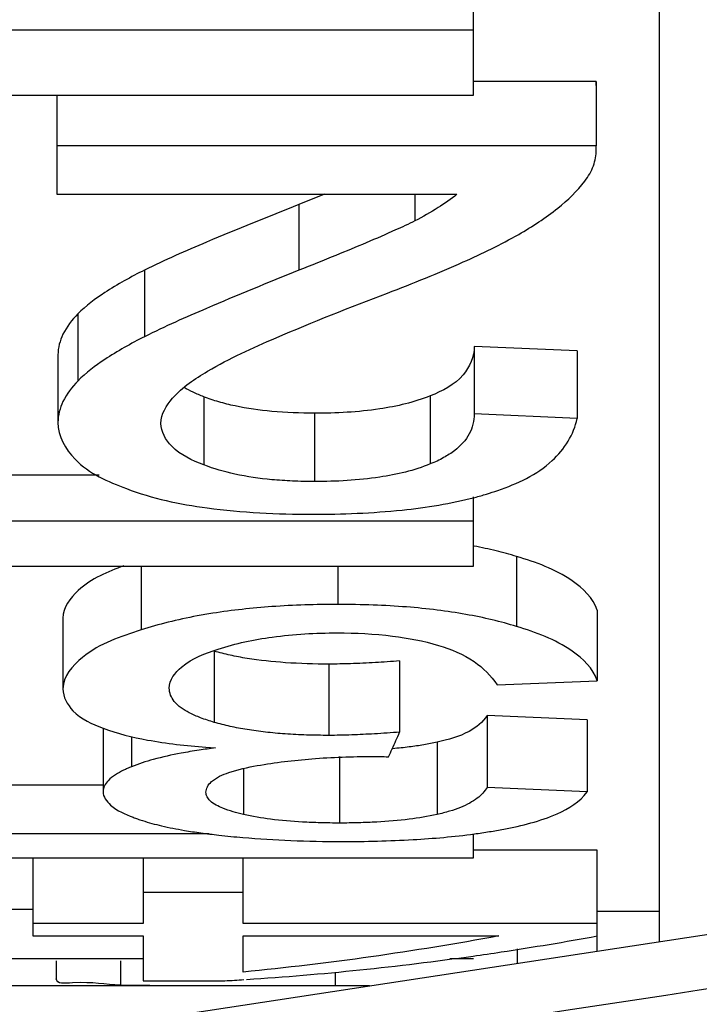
# Paper-space layout 'Sheet' of a CAD drawing. Header units: inches. Extents: x 0.2 to 10.8, y 0.2 to 8.3.
# Tile 511 of 545: x 8.0935 to 8.1045, y 6.6113 to 6.6272. Entities that reach past the tile are written whole.
import ezdxf

# ---------------------------------------------------------------- set-up
doc = ezdxf.new("R2010")
doc.units = ezdxf.units.IN
doc.header["$MEASUREMENT"] = 0
doc.layers.get('0').update_dxf_attribs({"lineweight": 5})

psp = doc.layouts.new('Sheet')

# ---------------------------------------------------------------- linework, layer by layer
at = {"color": 0, "linetype": 'ByBlock', "lineweight": -3}
for p, q in [((8.103877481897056, 6.800109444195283), (8.103877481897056, 6.612321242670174)), ((8.100877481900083, 6.626010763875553), (8.100877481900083, 6.627742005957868)), ((8.100877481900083, 6.627060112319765), (8.084877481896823, 6.627060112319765)), ((8.102859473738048, 6.626233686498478), (8.100877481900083, 6.626233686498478)), ((8.102862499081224, 6.62616859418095), (8.102859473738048, 6.626233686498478)), ((8.102859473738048, 6.626233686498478), (8.102859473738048, 6.625192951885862)), ((8.084877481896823, 6.626010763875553), (8.100877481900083, 6.626010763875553)), ((8.09413450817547, 6.626010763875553), (8.09413450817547, 6.62440968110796)), ((8.102859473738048, 6.625192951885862), (8.09413450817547, 6.625192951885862)), ((8.102862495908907, 6.625127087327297), (8.102859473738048, 6.625192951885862)), ((8.09413450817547, 6.62440968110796), (8.100608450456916, 6.62440968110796)), ((8.098467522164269, 6.624408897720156), (8.098051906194, 6.624243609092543)), ((8.099926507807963, 6.62440968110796), (8.099926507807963, 6.623978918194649)), ((8.098051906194, 6.624243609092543), (8.098051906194, 6.623179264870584)), ((8.095554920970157, 6.623183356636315), (8.095554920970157, 6.622106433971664)), ((8.094475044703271, 6.622475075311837), (8.094475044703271, 6.62138974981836)), ((8.10255333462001, 6.621877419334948), (8.100887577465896, 6.621949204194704)), ((8.100887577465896, 6.621949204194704), (8.100887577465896, 6.620857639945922)), ((8.094152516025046, 6.621813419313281), (8.094152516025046, 6.620720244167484)), ((8.10255333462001, 6.621877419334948), (8.10255333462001, 6.620785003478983)), ((8.096511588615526, 6.621134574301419), (8.096511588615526, 6.620033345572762)), ((8.100176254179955, 6.621149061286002), (8.100176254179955, 6.620048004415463)), ((8.098303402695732, 6.620868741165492), (8.098303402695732, 6.619764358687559)), ((8.10255333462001, 6.620785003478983), (8.100887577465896, 6.620857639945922)), ((8.094818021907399, 6.619868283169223), (8.091216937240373, 6.619868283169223)), ((8.100877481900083, 6.618394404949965), (8.100877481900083, 6.619519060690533)), ((8.100877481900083, 6.619124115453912), (8.084877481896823, 6.619124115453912)), ((8.101574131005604, 6.618552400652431), (8.101574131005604, 6.617420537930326)), ((8.084877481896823, 6.618394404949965), (8.100877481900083, 6.618394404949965)), ((8.09549626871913, 6.618394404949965), (8.09549626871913, 6.61736393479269)), ((8.098681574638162, 6.618394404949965), (8.098681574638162, 6.617777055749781)), ((8.102877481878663, 6.617684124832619), (8.102877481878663, 6.616541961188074)), ((8.094233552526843, 6.617556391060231), (8.094233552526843, 6.616412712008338)), ((8.09668266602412, 6.617020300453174), (8.09668266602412, 6.615870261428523)), ((8.099681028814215, 6.616863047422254), (8.099681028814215, 6.615711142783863)), ((8.09853750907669, 6.616812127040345), (8.09853750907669, 6.615659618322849)), ((8.101256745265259, 6.616474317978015), (8.102877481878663, 6.616541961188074)), ((8.10271540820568, 6.615909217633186), (8.101094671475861, 6.61598126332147)), ((8.101094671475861, 6.61598126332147), (8.101094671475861, 6.614818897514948)), ((8.10271540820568, 6.615909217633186), (8.10271540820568, 6.614745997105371)), ((8.094881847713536, 6.615775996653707), (8.094881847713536, 6.614748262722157)), ((8.095341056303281, 6.615640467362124), (8.095341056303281, 6.615152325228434)), ((8.096543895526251, 6.615467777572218), (8.096700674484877, 6.615456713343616)), ((8.100286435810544, 6.615548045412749), (8.100286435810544, 6.614380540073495)), ((8.098708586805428, 6.615317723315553), (8.098708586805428, 6.614242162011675)), ((8.123028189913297, 6.615223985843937), (8.088492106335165, 6.60997921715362)), ((8.09715535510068, 6.615116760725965), (8.09715535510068, 6.614380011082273)), ((8.094881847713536, 6.614851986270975), (8.092365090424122, 6.614851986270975)), ((8.10271540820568, 6.614745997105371), (8.101094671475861, 6.614818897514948)), ((8.096601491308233, 6.614068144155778), (8.090383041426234, 6.614068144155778)), ((8.100877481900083, 6.613680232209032), (8.100877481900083, 6.614068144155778)), ((8.102877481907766, 6.613805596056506), (8.100877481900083, 6.613805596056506)), ((8.10287748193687, 6.61216937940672), (8.102877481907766, 6.613805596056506)), ((8.084877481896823, 6.613680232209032), (8.100877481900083, 6.613680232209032)), ((8.093747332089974, 6.613680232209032), (8.093747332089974, 6.612415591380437)), ((8.095530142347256, 6.613680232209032), (8.095530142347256, 6.612617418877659)), ((8.09715087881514, 6.612617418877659), (8.09715087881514, 6.613680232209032)), ((8.09715087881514, 6.61312117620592), (8.095530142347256, 6.61312117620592)), ((8.093747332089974, 6.612845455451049), (8.092090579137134, 6.612845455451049)), ((8.103877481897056, 6.612809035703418), (8.10287748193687, 6.612809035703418)), ((8.095530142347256, 6.612617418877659), (8.093747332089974, 6.612617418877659)), ((8.102877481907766, 6.612617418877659), (8.09715087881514, 6.612617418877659)), ((8.093747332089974, 6.612415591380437), (8.095530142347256, 6.612415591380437)), ((8.095530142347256, 6.612415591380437), (8.095530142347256, 6.611691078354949)), ((8.09715087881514, 6.612415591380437), (8.101283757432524, 6.612415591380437)), ((8.09715087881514, 6.611832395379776), (8.09715087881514, 6.612415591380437)), ((8.101583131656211, 6.612206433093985), (8.101583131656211, 6.61197281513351)), ((8.095530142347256, 6.612045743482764), (8.092090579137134, 6.612045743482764)), ((8.094125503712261, 6.612011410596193), (8.094125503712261, 6.611722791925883)), ((8.095166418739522, 6.612011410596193), (8.095166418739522, 6.611622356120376)), ((8.100877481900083, 6.612045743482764), (8.100492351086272, 6.612045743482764)), ((8.098636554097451, 6.611831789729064), (8.098636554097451, 6.611609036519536)), ((8.099189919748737, 6.611609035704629), (8.087401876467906, 6.611608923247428)), ((8.096116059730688, 6.611611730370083), (8.095166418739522, 6.611622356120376)), ((8.095530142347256, 6.611691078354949), (8.096853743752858, 6.611691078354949)), ((8.09919308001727, 6.611608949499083), (8.098636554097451, 6.611609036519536))]:
    psp.add_line(p, q, dxfattribs=at)
for centre, radius, start, end in [((8.077472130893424, 6.625505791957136), 0.0242728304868, 335.8526495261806, 336.2013865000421), ((8.093860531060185, 6.661811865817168), 0.05021232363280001, 278.0240064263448, 278.5483581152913), ((8.094023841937, 6.660304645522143), 0.04869586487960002, 273.3315525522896, 273.6927002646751)]:
    psp.add_arc(centre, radius, start, end, dxfattribs=at)
for points, knots in [([(8.10267749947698, 6.624623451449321), (8.102734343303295, 6.624698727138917), (8.102827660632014, 6.624857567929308), (8.102862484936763, 6.62504012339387), (8.102862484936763, 6.625127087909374)], [0, 0, 0, 0, 0.5203066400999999, 1, 1, 1, 1]), ([(8.1016079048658, 6.623761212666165), (8.101828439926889, 6.62388770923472), (8.10221584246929, 6.624138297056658), (8.102553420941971, 6.624459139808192), (8.10267749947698, 6.624623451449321)], [0, 0, 0, 0, 0.5525287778, 1, 1, 1, 1]), ([(8.100608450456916, 6.62440968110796), (8.100510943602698, 6.624332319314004), (8.100290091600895, 6.624177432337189), (8.10005532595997, 6.624044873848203), (8.099926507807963, 6.623978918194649)], [0, 0, 0, 0, 0.4623820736, 1, 1, 1, 1]), ([(8.098051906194, 6.624243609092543), (8.09755171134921, 6.624046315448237), (8.096712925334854, 6.623708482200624), (8.095883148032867, 6.623346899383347), (8.095554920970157, 6.623183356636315)], [0, 0, 0, 0, 0.5945278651, 1, 1, 1, 1]), ([(8.099926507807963, 6.623978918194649), (8.099824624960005, 6.62392675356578), (8.099563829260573, 6.623806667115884), (8.099300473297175, 6.623692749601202), (8.099141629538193, 6.623625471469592)], [0, 0, 0, 0, 0.3988666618, 1, 1, 1, 1]), ([(8.09948351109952, 6.622811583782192), (8.099896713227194, 6.622968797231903), (8.100616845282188, 6.623258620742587), (8.101318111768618, 6.62359499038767), (8.1016079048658, 6.623761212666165)], [0, 0, 0, 0, 0.5695836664, 1, 1, 1, 1]), ([(8.099141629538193, 6.623625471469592), (8.098977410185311, 6.623555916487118), (8.098614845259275, 6.623405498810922), (8.09825082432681, 6.623258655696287), (8.098051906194, 6.623179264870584)], [0, 0, 0, 0, 0.4543538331, 1, 1, 1, 1]), ([(8.095554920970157, 6.623183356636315), (8.095333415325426, 6.623072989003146), (8.094954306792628, 6.622865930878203), (8.094604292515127, 6.622606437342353), (8.094475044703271, 6.622475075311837)], [0, 0, 0, 0, 0.5731809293, 1, 1, 1, 1]), ([(8.098051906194, 6.623179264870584), (8.09755166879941, 6.622979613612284), (8.096712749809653, 6.622637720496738), (8.095883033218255, 6.622271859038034), (8.095554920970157, 6.622106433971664)], [0, 0, 0, 0, 0.5944485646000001, 1, 1, 1, 1]), ([(8.096574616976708, 6.621547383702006), (8.096927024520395, 6.621757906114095), (8.097896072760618, 6.622192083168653), (8.098878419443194, 6.62258136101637), (8.09948351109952, 6.622811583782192)], [0, 0, 0, 0, 0.3880299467, 1, 1, 1, 1]), ([(8.094475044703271, 6.622475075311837), (8.094379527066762, 6.622377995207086), (8.094220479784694, 6.622178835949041), (8.094152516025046, 6.621927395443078), (8.094152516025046, 6.621813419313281)], [0, 0, 0, 0, 0.5444012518, 1, 1, 1, 1]), ([(8.095554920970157, 6.622106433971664), (8.095333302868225, 6.6219947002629), (8.094953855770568, 6.621784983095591), (8.094604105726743, 6.621522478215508), (8.094475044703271, 6.62138974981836)], [0, 0, 0, 0, 0.5727635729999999, 1, 1, 1, 1]), ([(8.100887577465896, 6.621949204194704), (8.100887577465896, 6.621784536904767), (8.100724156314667, 6.621403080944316), (8.100371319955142, 6.621227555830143), (8.100176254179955, 6.621149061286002)], [0, 0, 0, 0, 0.4391901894, 1, 1, 1, 1]), ([(8.095818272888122, 6.620705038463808), (8.095818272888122, 6.620854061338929), (8.09604573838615, 6.621217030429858), (8.096369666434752, 6.621424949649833), (8.096574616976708, 6.621547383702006)], [0, 0, 0, 0, 0.384318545, 1, 1, 1, 1]), ([(8.094475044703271, 6.62138974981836), (8.09437936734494, 6.621291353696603), (8.0942201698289, 6.621089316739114), (8.094152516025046, 6.620835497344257), (8.094152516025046, 6.620720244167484)], [0, 0, 0, 0, 0.5435469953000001, 1, 1, 1, 1]), ([(8.096511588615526, 6.621134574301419), (8.096453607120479, 6.62115697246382), (8.096345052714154, 6.621202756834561), (8.096240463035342, 6.62125719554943), (8.096192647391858, 6.621285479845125)], [0, 0, 0, 0, 0.5280451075, 1, 1, 1, 1]), ([(8.097017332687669, 6.620986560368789), (8.096928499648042, 6.621005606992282), (8.096757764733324, 6.621048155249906), (8.096590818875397, 6.621103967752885), (8.096511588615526, 6.621134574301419)], [0, 0, 0, 0, 0.5168259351, 1, 1, 1, 1]), ([(8.100176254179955, 6.621149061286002), (8.099914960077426, 6.621043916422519), (8.099290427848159, 6.620899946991), (8.098655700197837, 6.620868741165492), (8.098303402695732, 6.620868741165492)], [0, 0, 0, 0, 0.4442848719, 1, 1, 1, 1]), ([(8.098303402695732, 6.620868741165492), (8.098073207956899, 6.620868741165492), (8.097641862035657, 6.62088450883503), (8.09721374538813, 6.620944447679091), (8.097017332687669, 6.620986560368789)], [0, 0, 0, 0, 0.5340061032, 1, 1, 1, 1]), ([(8.100887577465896, 6.620857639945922), (8.100887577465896, 6.620746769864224), (8.100831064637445, 6.620511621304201), (8.100665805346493, 6.620339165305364), (8.100571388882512, 6.620266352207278)], [0, 0, 0, 0, 0.4818303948, 1, 1, 1, 1]), ([(8.094152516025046, 6.620720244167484), (8.094152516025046, 6.620501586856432), (8.094449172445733, 6.619975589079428), (8.094961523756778, 6.619762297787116), (8.095260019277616, 6.619649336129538)], [0, 0, 0, 0, 0.406568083, 1, 1, 1, 1]), ([(8.096511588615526, 6.620033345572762), (8.096325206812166, 6.620106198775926), (8.09600762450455, 6.620241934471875), (8.095818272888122, 6.620568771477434), (8.095818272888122, 6.620705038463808)], [0, 0, 0, 0, 0.5949033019, 1, 1, 1, 1]), ([(8.101267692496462, 6.619619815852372), (8.101584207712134, 6.619729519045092), (8.102150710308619, 6.619980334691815), (8.102500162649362, 6.620525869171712), (8.10255333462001, 6.620785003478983)], [0, 0, 0, 0, 0.5587588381, 1, 1, 1, 1]), ([(8.100571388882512, 6.620266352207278), (8.100515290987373, 6.620223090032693), (8.100387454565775, 6.620141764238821), (8.100250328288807, 6.620078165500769), (8.100176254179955, 6.620048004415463)], [0, 0, 0, 0, 0.4697086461, 1, 1, 1, 1]), ([(8.097612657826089, 6.619794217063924), (8.097412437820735, 6.619812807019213), (8.097038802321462, 6.619865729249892), (8.096674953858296, 6.619969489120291), (8.096511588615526, 6.620033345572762)], [0, 0, 0, 0, 0.5341040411, 1, 1, 1, 1]), ([(8.100176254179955, 6.620048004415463), (8.099915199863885, 6.619941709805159), (8.099290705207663, 6.619795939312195), (8.09865571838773, 6.619764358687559), (8.098303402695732, 6.619764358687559)], [0, 0, 0, 0, 0.4444554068, 1, 1, 1, 1]), ([(8.098303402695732, 6.619764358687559), (8.09818429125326, 6.619764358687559), (8.097953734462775, 6.619768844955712), (8.09772359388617, 6.619783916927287), (8.097612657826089, 6.619794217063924)], [0, 0, 0, 0, 0.5166972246, 1, 1, 1, 1]), ([(8.095260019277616, 6.619649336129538), (8.09567916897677, 6.619490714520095), (8.096683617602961, 6.619281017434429), (8.09769985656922, 6.619235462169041), (8.09826738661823, 6.619235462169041)], [0, 0, 0, 0, 0.4412369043, 1, 1, 1, 1]), ([(8.100896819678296, 6.619507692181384), (8.100960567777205, 6.619524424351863), (8.101084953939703, 6.619559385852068), (8.101207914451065, 6.619599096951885), (8.101267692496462, 6.619619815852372)], [0, 0, 0, 0, 0.5102211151, 1, 1, 1, 1]), ([(8.09826738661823, 6.619235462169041), (8.098752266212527, 6.619235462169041), (8.099635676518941, 6.61926847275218), (8.100511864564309, 6.619406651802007), (8.100896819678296, 6.619507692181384)], [0, 0, 0, 0, 0.5492058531, 1, 1, 1, 1]), ([(8.101574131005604, 6.618552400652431), (8.10146410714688, 6.618585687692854), (8.101235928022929, 6.618647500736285), (8.101004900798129, 6.618697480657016), (8.100885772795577, 6.618720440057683)], [0, 0, 0, 0, 0.4865168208, 1, 1, 1, 1]), ([(8.102877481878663, 6.617684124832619), (8.102814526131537, 6.617882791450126), (8.102389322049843, 6.618281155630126), (8.101886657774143, 6.618457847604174), (8.101574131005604, 6.618552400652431)], [0, 0, 0, 0, 0.3895967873, 1, 1, 1, 1]), ([(8.095219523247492, 6.618400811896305), (8.094957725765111, 6.618302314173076), (8.094538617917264, 6.618139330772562), (8.094233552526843, 6.61772654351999), (8.094233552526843, 6.617556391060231)], [0, 0, 0, 0, 0.6217708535, 1, 1, 1, 1]), ([(8.096656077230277, 6.617633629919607), (8.096614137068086, 6.617627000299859), (8.09653098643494, 6.617613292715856), (8.096448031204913, 6.617598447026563), (8.096406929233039, 6.617590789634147)], [0, 0, 0, 0, 0.5038669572, 1, 1, 1, 1]), ([(8.098681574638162, 6.617777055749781), (8.098325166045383, 6.617777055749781), (8.097647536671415, 6.617756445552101), (8.096973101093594, 6.617683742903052), (8.096656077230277, 6.617633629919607)], [0, 0, 0, 0, 0.5261662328, 1, 1, 1, 1]), ([(8.099794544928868, 6.617735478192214), (8.099614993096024, 6.617749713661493), (8.099244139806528, 6.617770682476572), (8.098872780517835, 6.617777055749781), (8.098681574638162, 6.617777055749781)], [0, 0, 0, 0, 0.4850659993, 1, 1, 1, 1]), ([(8.100752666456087, 6.617615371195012), (8.100599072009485, 6.617642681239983), (8.10028046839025, 6.617690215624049), (8.09995998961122, 6.617722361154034), (8.099794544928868, 6.617735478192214)], [0, 0, 0, 0, 0.4845320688, 1, 1, 1, 1]), ([(8.096406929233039, 6.617590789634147), (8.096248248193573, 6.617561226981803), (8.095942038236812, 6.617495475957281), (8.09564054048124, 6.617410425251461), (8.09549626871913, 6.61736393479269)], [0, 0, 0, 0, 0.5157097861, 1, 1, 1, 1]), ([(8.101574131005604, 6.617420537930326), (8.10144377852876, 6.617460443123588), (8.101171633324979, 6.617533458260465), (8.100895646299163, 6.617589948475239), (8.100752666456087, 6.617615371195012)], [0, 0, 0, 0, 0.4841969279, 1, 1, 1, 1]), ([(8.09549626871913, 6.61736393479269), (8.095164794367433, 6.617257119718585), (8.094650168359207, 6.617093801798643), (8.094233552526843, 6.616612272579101), (8.094233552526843, 6.616412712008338)], [0, 0, 0, 0, 0.6357188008, 1, 1, 1, 1]), ([(8.096743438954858, 6.617052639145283), (8.097027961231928, 6.617147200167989), (8.097669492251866, 6.617281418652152), (8.098321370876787, 6.617316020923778), (8.098672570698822, 6.617316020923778)], [0, 0, 0, 0, 0.4605426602, 1, 1, 1, 1]), ([(8.098672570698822, 6.617316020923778), (8.098970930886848, 6.617316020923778), (8.099523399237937, 6.617290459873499), (8.100068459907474, 6.617186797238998), (8.100311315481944, 6.617114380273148)], [0, 0, 0, 0, 0.5407203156, 1, 1, 1, 1]), ([(8.102877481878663, 6.616541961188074), (8.102814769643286, 6.616742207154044), (8.10239128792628, 6.617145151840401), (8.101886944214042, 6.617324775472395), (8.101574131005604, 6.617420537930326)], [0, 0, 0, 0, 0.3907716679, 1, 1, 1, 1]), ([(8.095953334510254, 6.616423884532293), (8.095953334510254, 6.616555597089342), (8.096204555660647, 6.616872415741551), (8.096535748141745, 6.616983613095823), (8.096743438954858, 6.617052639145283)], [0, 0, 0, 0, 0.375706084, 1, 1, 1, 1]), ([(8.097212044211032, 6.616904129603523), (8.097119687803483, 6.616919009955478), (8.096941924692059, 6.616952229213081), (8.096766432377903, 6.616996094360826), (8.09668266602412, 6.617020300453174)], [0, 0, 0, 0, 0.5175771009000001, 1, 1, 1, 1]), ([(8.100311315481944, 6.617114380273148), (8.100512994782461, 6.617054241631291), (8.100875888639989, 6.616902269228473), (8.101162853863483, 6.616623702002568), (8.101256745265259, 6.616474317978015)], [0, 0, 0, 0, 0.5439582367, 1, 1, 1, 1]), ([(8.09853750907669, 6.616812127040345), (8.098302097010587, 6.616812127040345), (8.09785871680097, 6.616824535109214), (8.097417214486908, 6.61687107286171), (8.097212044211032, 6.616904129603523)], [0, 0, 0, 0, 0.5311304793, 1, 1, 1, 1]), ([(8.099288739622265, 6.616837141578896), (8.099154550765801, 6.61682942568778), (8.098904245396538, 6.616817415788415), (8.098653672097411, 6.616812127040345), (8.09853750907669, 6.616812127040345)], [0, 0, 0, 0, 0.5364114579, 1, 1, 1, 1]), ([(8.099681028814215, 6.616863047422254), (8.099614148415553, 6.616858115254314), (8.099483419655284, 6.616848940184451), (8.099352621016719, 6.616840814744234), (8.099288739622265, 6.616837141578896)], [0, 0, 0, 0, 0.5117327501, 1, 1, 1, 1]), ([(8.094233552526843, 6.616412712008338), (8.094233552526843, 6.616282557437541), (8.094404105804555, 6.615970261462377), (8.094706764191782, 6.615842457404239), (8.094881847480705, 6.615775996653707)], [0, 0, 0, 0, 0.4100291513, 1, 1, 1, 1]), ([(8.096277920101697, 6.616025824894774), (8.096187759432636, 6.616072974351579), (8.096031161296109, 6.616169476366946), (8.095953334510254, 6.616347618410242), (8.095953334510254, 6.616423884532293)], [0, 0, 0, 0, 0.571565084, 1, 1, 1, 1]), ([(8.09668266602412, 6.615870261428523), (8.096607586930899, 6.615892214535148), (8.096469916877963, 6.615937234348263), (8.096336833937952, 6.615995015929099), (8.096277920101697, 6.616025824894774)], [0, 0, 0, 0, 0.5405632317, 1, 1, 1, 1]), ([(8.097212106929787, 6.615752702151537), (8.097119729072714, 6.615767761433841), (8.09694191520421, 6.615801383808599), (8.096766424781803, 6.615845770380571), (8.09668266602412, 6.615870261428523)], [0, 0, 0, 0, 0.5175031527, 1, 1, 1, 1]), ([(8.101094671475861, 6.61598126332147), (8.101029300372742, 6.615869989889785), (8.100765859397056, 6.615670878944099), (8.100464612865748, 6.615587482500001), (8.100286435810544, 6.615548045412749)], [0, 0, 0, 0, 0.4142425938, 1, 1, 1, 1]), ([(8.094881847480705, 6.615775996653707), (8.09511379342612, 6.615687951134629), (8.095666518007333, 6.615555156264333), (8.096228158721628, 6.615491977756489), (8.096543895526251, 6.615467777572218)], [0, 0, 0, 0, 0.4392940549, 1, 1, 1, 1]), ([(8.09782736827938, 6.615682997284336), (8.097721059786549, 6.615690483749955), (8.097515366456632, 6.615708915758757), (8.097310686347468, 6.615736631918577), (8.097212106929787, 6.615752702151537)], [0, 0, 0, 0, 0.5162048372, 1, 1, 1, 1]), ([(8.099681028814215, 6.615711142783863), (8.099545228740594, 6.615701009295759), (8.099287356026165, 6.615683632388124), (8.099029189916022, 6.615671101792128), (8.098906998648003, 6.615666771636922)], [0, 0, 0, 0, 0.5269103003, 1, 1, 1, 1]), ([(8.09853750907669, 6.615659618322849), (8.098415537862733, 6.615659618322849), (8.0981786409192, 6.615663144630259), (8.097941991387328, 6.615674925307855), (8.09782736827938, 6.615682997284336)], [0, 0, 0, 0, 0.5149111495, 1, 1, 1, 1]), ([(8.098906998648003, 6.615666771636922), (8.09884280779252, 6.615664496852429), (8.098719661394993, 6.615660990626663), (8.098596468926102, 6.615659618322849), (8.09853750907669, 6.615659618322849)], [0, 0, 0, 0, 0.5213948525, 1, 1, 1, 1]), ([(8.099500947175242, 6.615312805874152), (8.099521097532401, 6.615356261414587), (8.09956139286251, 6.615443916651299), (8.099601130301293, 6.615531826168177), (8.099621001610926, 6.615576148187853)], [0, 0, 0, 0, 0.4965139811, 1, 1, 1, 1]), ([(8.096436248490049, 6.615420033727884), (8.096386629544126, 6.61541249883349), (8.096289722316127, 6.615397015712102), (8.096193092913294, 6.615379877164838), (8.096145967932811, 6.615371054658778)], [0, 0, 0, 0, 0.5114338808, 1, 1, 1, 1]), ([(8.096700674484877, 6.615456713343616), (8.096655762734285, 6.615451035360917), (8.096567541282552, 6.615439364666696), (8.096479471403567, 6.615426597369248), (8.096436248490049, 6.615420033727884)], [0, 0, 0, 0, 0.5087133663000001, 1, 1, 1, 1]), ([(8.099837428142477, 6.615472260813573), (8.099793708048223, 6.615466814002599), (8.099704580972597, 6.615456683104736), (8.099615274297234, 6.615448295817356), (8.099569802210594, 6.615444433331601)], [0, 0, 0, 0, 0.4912046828, 1, 1, 1, 1]), ([(8.100286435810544, 6.615548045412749), (8.100215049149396, 6.615532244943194), (8.100065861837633, 6.615503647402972), (8.09991553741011, 6.615481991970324), (8.099837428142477, 6.615472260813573)], [0, 0, 0, 0, 0.4815621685, 1, 1, 1, 1]), ([(8.096145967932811, 6.615371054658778), (8.095994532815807, 6.615342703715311), (8.095722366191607, 6.615283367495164), (8.095456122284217, 6.615199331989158), (8.095341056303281, 6.615152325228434)], [0, 0, 0, 0, 0.55347113, 1, 1, 1, 1]), ([(8.097377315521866, 6.615171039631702), (8.097669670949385, 6.615221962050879), (8.09828962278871, 6.615296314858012), (8.098913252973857, 6.615317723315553), (8.099239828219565, 6.615317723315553)], [0, 0, 0, 0, 0.4760816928, 1, 1, 1, 1]), ([(8.099239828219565, 6.615317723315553), (8.099278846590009, 6.615317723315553), (8.099365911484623, 6.615317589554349), (8.099452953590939, 6.615314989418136), (8.099500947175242, 6.615312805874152)], [0, 0, 0, 0, 0.4481695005, 1, 1, 1, 1]), ([(8.095213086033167, 6.615095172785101), (8.095123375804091, 6.615051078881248), (8.094975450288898, 6.614972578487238), (8.094881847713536, 6.614813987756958), (8.094881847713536, 6.614748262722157)], [0, 0, 0, 0, 0.6033158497, 1, 1, 1, 1]), ([(8.095341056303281, 6.615152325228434), (8.095318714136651, 6.615143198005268), (8.095275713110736, 6.615124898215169), (8.095233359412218, 6.615105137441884), (8.095213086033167, 6.615095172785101)], [0, 0, 0, 0, 0.5165296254, 1, 1, 1, 1]), ([(8.096638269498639, 6.614912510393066), (8.096716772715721, 6.61498122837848), (8.096965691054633, 6.615088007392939), (8.097221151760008, 6.615143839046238), (8.097377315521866, 6.615171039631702)], [0, 0, 0, 0, 0.3969278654, 1, 1, 1, 1]), ([(8.096547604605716, 6.614739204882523), (8.096547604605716, 6.614770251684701), (8.096565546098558, 6.614837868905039), (8.096611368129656, 6.614888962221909), (8.096638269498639, 6.614912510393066)], [0, 0, 0, 0, 0.4647812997, 1, 1, 1, 1]), ([(8.101094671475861, 6.614818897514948), (8.101075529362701, 6.614785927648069), (8.10102770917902, 6.614721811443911), (8.100968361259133, 6.61466853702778), (8.100935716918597, 6.614643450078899)], [0, 0, 0, 0, 0.4807895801, 1, 1, 1, 1]), ([(8.094881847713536, 6.614748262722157), (8.094881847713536, 6.614665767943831), (8.09503577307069, 6.614464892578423), (8.095240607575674, 6.614384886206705), (8.095370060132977, 6.614334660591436)], [0, 0, 0, 0, 0.3726905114, 1, 1, 1, 1]), ([(8.09661539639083, 6.614600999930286), (8.096595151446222, 6.614620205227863), (8.096560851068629, 6.614661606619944), (8.096547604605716, 6.614714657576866), (8.096547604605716, 6.614739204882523)], [0, 0, 0, 0, 0.5320091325, 1, 1, 1, 1]), ([(8.09715535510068, 6.614380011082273), (8.097041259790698, 6.614406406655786), (8.096853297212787, 6.614457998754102), (8.096672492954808, 6.6145468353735), (8.09661539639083, 6.614600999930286)], [0, 0, 0, 0, 0.5980747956, 1, 1, 1, 1]), ([(8.100935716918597, 6.614643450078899), (8.100897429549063, 6.614614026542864), (8.100810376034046, 6.614558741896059), (8.100716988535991, 6.61451555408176), (8.100666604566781, 6.614495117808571)], [0, 0, 0, 0, 0.4703702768, 1, 1, 1, 1]), ([(8.101364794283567, 6.614143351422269), (8.101659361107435, 6.61419979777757), (8.102143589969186, 6.614314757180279), (8.10259747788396, 6.614584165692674), (8.10271540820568, 6.614745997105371)], [0, 0, 0, 0, 0.5996504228, 1, 1, 1, 1]), ([(8.100666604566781, 6.614495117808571), (8.1006087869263, 6.614471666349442), (8.100483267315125, 6.61442864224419), (8.100354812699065, 6.614395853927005), (8.100286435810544, 6.614380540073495)], [0, 0, 0, 0, 0.4710182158, 1, 1, 1, 1]), ([(8.095370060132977, 6.614334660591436), (8.095393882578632, 6.614325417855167), (8.095443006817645, 6.614307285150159), (8.095492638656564, 6.614290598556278), (8.09551815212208, 6.614282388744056)], [0, 0, 0, 0, 0.4880698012, 1, 1, 1, 1]), ([(8.09551815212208, 6.614282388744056), (8.095620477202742, 6.614249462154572), (8.095845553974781, 6.614189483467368), (8.096074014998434, 6.614145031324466), (8.096197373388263, 6.614124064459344)], [0, 0, 0, 0, 0.4620941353, 1, 1, 1, 1]), ([(8.098108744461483, 6.614257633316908), (8.097936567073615, 6.61426714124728), (8.097616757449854, 6.61429387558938), (8.097299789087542, 6.614346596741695), (8.09715535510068, 6.614380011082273)], [0, 0, 0, 0, 0.5377172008, 1, 1, 1, 1]), ([(8.100286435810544, 6.614380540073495), (8.100137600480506, 6.614347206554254), (8.099813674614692, 6.614294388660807), (8.099486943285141, 6.61426727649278), (8.099312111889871, 6.614257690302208)], [0, 0, 0, 0, 0.465551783, 1, 1, 1, 1]), ([(8.096197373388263, 6.614124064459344), (8.096286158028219, 6.614108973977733), (8.09647192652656, 6.614080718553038), (8.096658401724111, 6.614057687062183), (8.096755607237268, 6.614046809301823)], [0, 0, 0, 0, 0.4793625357, 1, 1, 1, 1]), ([(8.098708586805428, 6.614242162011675), (8.098605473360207, 6.614242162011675), (8.098405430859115, 6.614244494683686), (8.098205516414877, 6.614252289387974), (8.098108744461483, 6.614257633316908)], [0, 0, 0, 0, 0.5154825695, 1, 1, 1, 1]), ([(8.099312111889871, 6.614257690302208), (8.099214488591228, 6.61425233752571), (8.099013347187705, 6.614244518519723), (8.09881207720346, 6.614242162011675), (8.098708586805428, 6.614242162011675)], [0, 0, 0, 0, 0.4857884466, 1, 1, 1, 1]), ([(8.100891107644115, 6.614066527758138), (8.100972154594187, 6.614077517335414), (8.101130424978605, 6.614100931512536), (8.101288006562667, 6.614128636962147), (8.101364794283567, 6.614143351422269)], [0, 0, 0, 0, 0.5112635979, 1, 1, 1, 1]), ([(8.096755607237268, 6.614046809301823), (8.096820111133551, 6.614039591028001), (8.096950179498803, 6.614025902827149), (8.097080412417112, 6.614013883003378), (8.097146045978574, 6.614008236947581)], [0, 0, 0, 0, 0.4962936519, 1, 1, 1, 1]), ([(8.097146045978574, 6.614008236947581), (8.097403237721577, 6.613986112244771), (8.097935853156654, 6.613953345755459), (8.09846933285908, 6.613943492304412), (8.098744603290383, 6.613943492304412)], [0, 0, 0, 0, 0.4839441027, 1, 1, 1, 1]), ([(8.098744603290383, 6.613943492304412), (8.099128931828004, 6.613943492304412), (8.099846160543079, 6.613959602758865), (8.100561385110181, 6.614021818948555), (8.100891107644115, 6.614066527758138)], [0, 0, 0, 0, 0.5359719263, 1, 1, 1, 1]), ([(8.101283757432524, 6.612415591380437), (8.10059747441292, 6.612288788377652), (8.099223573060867, 6.612064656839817), (8.097841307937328, 6.611899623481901), (8.09715087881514, 6.611832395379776)], [0, 0, 0, 0, 0.501510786, 1, 1, 1, 1]), ([(8.101324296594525, 6.612157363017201), (8.101583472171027, 6.61219631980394), (8.102101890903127, 6.612278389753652), (8.102618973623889, 6.612368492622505), (8.102877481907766, 6.612415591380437)], [0, 0, 0, 0, 0.4993552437, 1, 1, 1, 1]), ([(8.097205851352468, 6.611712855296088), (8.097817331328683, 6.611752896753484), (8.099041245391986, 6.611856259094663), (8.100260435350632, 6.612005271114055), (8.100869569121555, 6.61209113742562)], [0, 0, 0, 0, 0.499036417, 1, 1, 1, 1]), ([(8.095166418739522, 6.611622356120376), (8.094906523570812, 6.611627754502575), (8.094675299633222, 6.611695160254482), (8.094125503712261, 6.611632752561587), (8.094125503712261, 6.611722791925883)], [0, 0, 0, 0, 0.7427377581, 1, 1, 1, 1])]:
    psp.add_open_spline(points, degree=3, knots=knots, dxfattribs=at)
psp.add_open_spline([(8.122878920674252, 6.614317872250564), (8.111362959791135, 6.612577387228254), (8.099848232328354, 6.610828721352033), (8.088334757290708, 6.609071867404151)], degree=3, dxfattribs=at)

doc.saveas('drawing.dxf')
